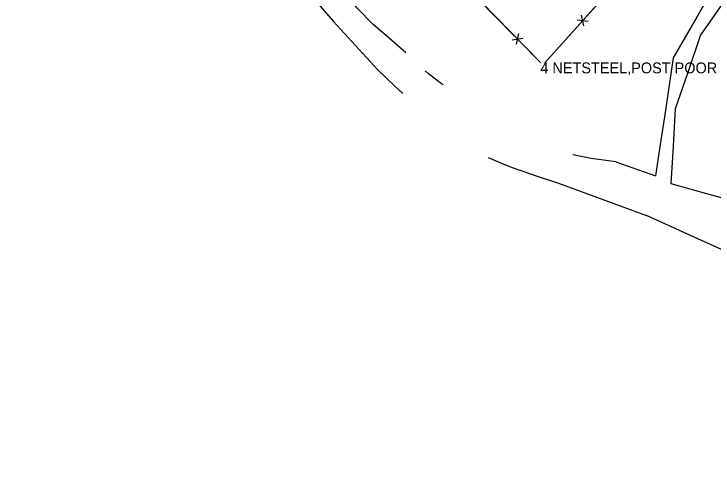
# Model space of a CAD drawing. Extents: x 954793 to 988390, y 1867850 to 1924428.
# Drawn here: x 955277.6 to 955600.7, y 1922867.1 to 1923087 of the extents above; entities that cross this region are included whole.
import ezdxf

# ---------------------------------------------------------------- set-up
doc = ezdxf.new("R2010")
doc.units = 0
for name, color, linetype in [('S_FENCE', 7, 'Continuous'), ('S_FENCE_ANNOT', 7, 'Continuous'), ('S_MSC_PT_SYM', 7, 'Continuous'), ('S_STREAM', 7, 'Continuous')]:
    doc.layers.add(name, color=color, linetype=linetype)

msp = doc.modelspace()

# ---------------------------------------------------------------- linework, layer by layer
at = {"layer": 'S_FENCE'}
for p, q in [((955520.9, 1923064.58), (955472.58, 1923114.09)), ((955522.92, 1923064.4), (955567.13, 1923113.69)), ((955541.02, 1923081.51), (955539.88, 1923086.38)), ((955537.97, 1923084.25), (955542.93, 1923083.65)), ((955507.8, 1923075.08), (955512.73, 1923075.88)), ((955510.73, 1923077.94), (955509.8, 1923073.02))]:
    msp.add_line(p, q, dxfattribs=at)
for points in [[(955520.9, 1923064.58), (955472.58, 1923114.09), (955400.95, 1923193.13), (955319.72, 1923285.69), (955337.09, 1923304.37), (955297.79, 1923349.19), (955277.61, 1923326.81)], [(955520.9, 1923064.58), (955472.58, 1923114.09), (955400.95, 1923193.13), (955319.72, 1923285.69), (955337.09, 1923304.37), (955297.79, 1923349.19), (955277.61, 1923326.81)], [(955522.92, 1923064.4), (955567.13, 1923113.69), (955567.14, 1923113.69), (955581.14, 1923133.21), (955538.46, 1923183.72), (955467.94, 1923254.69)], [(955522.92, 1923064.4), (955567.13, 1923113.69), (955567.14, 1923113.69), (955581.14, 1923133.21), (955538.46, 1923183.72), (955467.94, 1923254.69)], [(955541.41, 1923085.02), (955557.61, 1923103.07)], [(955491.92, 1923094.27), (955508.87, 1923076.91)], [(955522.92, 1923064.4), (955539.12, 1923082.46)], [(955511.27, 1923074.45), (955520.9, 1923064.58)]]:
    msp.add_lwpolyline(points, dxfattribs=at)
at = {"layer": 'S_MSC_PT_SYM'}
for points in [[(955520.9, 1923064.58), (955520.9, 1923064.63), (955520.9, 1923064.58), (955520.85, 1923064.58), (955520.9, 1923064.58), (955520.9, 1923064.53), (955520.9, 1923064.58), (955520.95, 1923064.58)], [(955522.92, 1923064.4), (955522.92, 1923064.45), (955522.92, 1923064.4), (955522.87, 1923064.4), (955522.92, 1923064.4), (955522.92, 1923064.35), (955522.92, 1923064.4), (955522.97, 1923064.4)]]:
    msp.add_lwpolyline(points, dxfattribs=at)
for points in [[(955520.9, 1923064.58), (955520.87, 1923064.55), (955520.9, 1923064.58), (955520.94, 1923064.55), (955520.9, 1923064.58), (955520.94, 1923064.62), (955520.9, 1923064.58), (955520.87, 1923064.62)], [(955520.9, 1923064.58), (955520.87, 1923064.55), (955520.9, 1923064.58), (955520.94, 1923064.55), (955520.9, 1923064.58), (955520.94, 1923064.62), (955520.9, 1923064.58), (955520.87, 1923064.62)], [(955522.92, 1923064.4), (955522.88, 1923064.44), (955522.92, 1923064.4), (955522.88, 1923064.37), (955522.92, 1923064.4), (955522.95, 1923064.37), (955522.92, 1923064.4), (955522.95, 1923064.44)], [(955522.92, 1923064.4), (955522.88, 1923064.44), (955522.92, 1923064.4), (955522.88, 1923064.37), (955522.92, 1923064.4), (955522.95, 1923064.37), (955522.92, 1923064.4), (955522.95, 1923064.44)]]:
    msp.add_lwpolyline(points, close=True, dxfattribs=at)
at = {"layer": 'S_STREAM'}
for p, q in [((955555.8, 1923018.68), (955574.08, 1923012.16)), ((955529.31, 1923008.83), (955569.9, 1922993.94))]:
    msp.add_line(p, q, dxfattribs=at)
for points in [[(955458.7, 1923069.1), (955451.06, 1923075.77), (955443.58, 1923082.11), (955436.16, 1923089.63), (955417.59, 1923115.88), (955410.42, 1923126.15), (955402.56, 1923136.73), (955392.56, 1923151.83)], [(955390.31, 1923136.39), (955400.25, 1923118.96), (955414.84, 1923095.71), (955425.29, 1923083.55), (955445.64, 1923061.33), (955453.62, 1923053.72), (955457.32, 1923050.21)], [(955628.57, 1923134.85), (955616.47, 1923119.87), (955604.36, 1923104.9), (955593.36, 1923085.79), (955582.35, 1923066.68), (955580.29, 1923053.05), (955578.22, 1923039.42), (955576.15, 1923025.79), (955574.08, 1923012.16)], [(955732.82, 1922950.12), (955724.57, 1922956.06), (955709.69, 1922966.77), (955694.81, 1922977.48), (955673.13, 1922983.3), (955651.44, 1922989.13), (955633.92, 1922993.96), (955616.39, 1922998.8), (955598.87, 1923003.63), (955581.34, 1923008.47), (955582.39, 1923025.88), (955583.44, 1923043.29), (955589.22, 1923060.13), (955595, 1923076.98), (955602.81, 1923088.35), (955610.61, 1923099.71), (955618.54, 1923112.13), (955626.47, 1923124.56), (955632.05, 1923130.6)], [(955475.98, 1923054.3), (955474.67, 1923055.21), (955469.05, 1923059.47), (955467.7, 1923060.74)], [(955496.82, 1923020.73), (955502.21, 1923018.36), (955507.93, 1923016.05), (955519.43, 1923012.06), (955529.31, 1923008.83)], [(955555.8, 1923018.68), (955544.35, 1923020.29), (955535.9, 1923021.96)], [(955836.46, 1922807.54), (955829.66, 1922816.11), (955818.06, 1922829.22), (955806.47, 1922842.33), (955794.87, 1922855.44), (955783.27, 1922868.55), (955772.92, 1922881.84), (955762.58, 1922895.12), (955752.23, 1922908.41), (955741.88, 1922921.69), (955727.28, 1922933.08), (955712.67, 1922944.48), (955698.06, 1922955.87), (955683.46, 1922967.26), (955668.67, 1922970.61), (955653.89, 1922973.96), (955635.72, 1922973.14), (955617.56, 1922972.32), (955605.64, 1922977.72), (955593.73, 1922983.13), (955581.81, 1922988.53), (955569.9, 1922993.94)]]:
    msp.add_lwpolyline(points, dxfattribs=at)

# ---------------------------------------------------------------- texts
at = {"layer": 'S_FENCE_ANNOT'}
msp.add_text('4 NETSTEEL,POST POOR COND', height=5, dxfattribs=at).set_placement((955520.9, 1923059.58))

doc.saveas('drawing.dxf')
